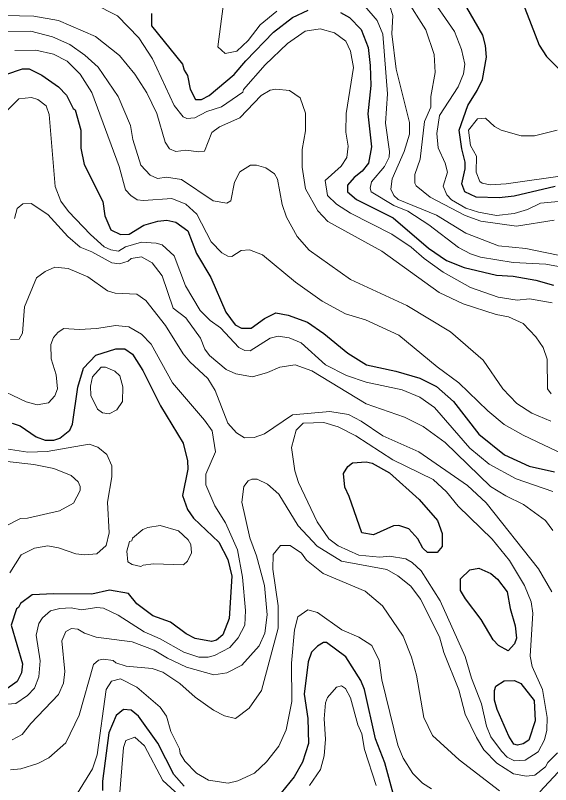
# Model space of a CAD drawing. Extents: x 673.3 to 698.5, y 6984.3 to 7012.3.
# Drawn here: x 680.69 to 681.676, y 6992.938 to 6994.352 of the extents above; entities that cross this region are included whole.
import ezdxf

# ---------------------------------------------------------------- set-up
doc = ezdxf.new("R2010")
doc.units = 0
doc.header["$LTSCALE"] = 0.032
doc.layers.add('1', color=7, linetype='Continuous', lineweight=25)
doc.layers.add('2', color=7, linetype='Continuous', lineweight=13)

msp = doc.modelspace()

# ---------------------------------------------------------------- linework, layer by layer
at = {"layer": '1'}
for points in [[(681.6137, 6994.4043), (681.6548, 6994.2977), (681.6681, 6994.2766), (681.6993, 6994.2454)], [(681.6843, 6994.038), (681.6084, 6994.02), (681.5811, 6994.0167), (681.5384, 6994.0183), (681.5178, 6994.028), (681.512, 6994.0428), (681.5184, 6994.0704), (681.5184, 6994.0823), (681.5119, 6994.1069), (681.5071, 6994.1415), (681.523, 6994.1865), (681.5406, 6994.214), (681.5501, 6994.2346), (681.5575, 6994.2759), (681.5559, 6994.2968), (681.551, 6994.3163), (681.5121, 6994.3837)], [(681.1655, 6994.3217), (681.2003, 6994.3483), (681.2291, 6994.3618)], [(681.2888, 6994.3579), (681.3054, 6994.3487), (681.3271, 6994.3267), (681.3394, 6994.2932), (681.3434, 6994.2603), (681.3443, 6994.2234), (681.3393, 6994.1714), (681.3458, 6994.1108), (681.3406, 6994.0807), (681.3289, 6994.0658), (681.3141, 6994.0542), (681.3019, 6994.0401), (681.3019, 6994.0276), (681.3184, 6994.0141), (681.3855, 6993.9802), (681.4506, 6993.924), (681.4841, 6993.9015), (681.5165, 6993.8889), (681.5758, 6993.8744), (681.6064, 6993.8725), (681.6484, 6993.8655), (681.6807, 6993.8564)], [(680.9406, 6994.3559), (680.9406, 6994.333), (680.9978, 6994.2628), (681.0007, 6994.2518), (681.007, 6994.242), (681.0121, 6994.2168), (681.0218, 6994.1976), (681.0328, 6994.1975), (681.0472, 6994.205), (681.093, 6994.2435), (681.1143, 6994.2689), (681.1655, 6994.3217)], [(680.6724, 6994.2438), (680.7035, 6994.2539), (680.7155, 6994.254), (680.739, 6994.2426), (680.7698, 6994.2212), (680.7841, 6994.2054), (680.7967, 6994.181), (680.8, 6994.1786), (680.8106, 6994.1411), (680.8109, 6994.1082), (680.817, 6994.0782), (680.8513, 6994.0099), (680.8548, 6993.9839), (680.8659, 6993.9583), (680.8837, 6993.9495), (680.8998, 6993.95), (680.9266, 6993.9668), (680.9526, 6993.9742), (680.9692, 6993.9759), (680.9853, 6993.9721), (681.0077, 6993.9563), (681.0239, 6993.9145), (681.0501, 6993.8703), (681.0779, 6993.8065), (681.095, 6993.783), (681.1064, 6993.7773), (681.124, 6993.7773), (681.1488, 6993.7951), (681.1696, 6993.8056), (681.1925, 6993.8008), (681.2279, 6993.7881), (681.2581, 6993.7673), (681.302, 6993.7313), (681.3366, 6993.7098), (681.3905, 6993.6981), (681.4348, 6993.6854), (681.4657, 6993.6701), (681.497, 6993.6423), (681.5435, 6993.5821), (681.5906, 6993.5443), (681.636, 6993.523), (681.6826, 6993.5126)], [(680.6845, 6993.6021), (680.6992, 6993.5972), (680.7283, 6993.5771), (680.7449, 6993.5713), (680.7611, 6993.5713), (680.772, 6993.575), (680.7904, 6993.5893), (680.7951, 6993.6007), (680.8051, 6993.6684), (680.8157, 6993.7038), (680.8384, 6993.7275), (680.8751, 6993.7389), (680.8914, 6993.7389), (680.9056, 6993.7295), (680.9247, 6993.6993), (680.9572, 6993.6342), (680.9988, 6993.5658), (681.007, 6993.5332), (681.0078, 6993.5179), (680.9981, 6993.4691), (681.0068, 6993.4438), (681.018, 6993.4274), (681.0646, 6993.3834), (681.0814, 6993.3519), (681.0884, 6993.3212), (681.0835, 6993.2431)], [(681.0835, 6993.2431), (681.0721, 6993.2129), (681.0607, 6993.2031), (681.0513, 6993.2007), (681.0211, 6993.2066), (681.0043, 6993.2151), (680.976, 6993.2364), (680.9429, 6993.2482), (680.9138, 6993.2702), (680.8982, 6993.2891), (680.8634, 6993.2951), (680.831, 6993.2876), (680.761, 6993.2887), (680.7213, 6993.2866), (680.6993, 6993.2708), (680.696, 6993.2636), (680.6919, 6993.2609), (680.6821, 6993.231), (680.7032, 6993.16), (680.7016, 6993.1433), (680.6935, 6993.1273), (680.6701, 6993.1104)], [(681.3877, 6992.9143), (681.3704, 6992.9779), (681.3531, 6993.0216), (681.3328, 6993.1124), (681.3261, 6993.1293), (681.2987, 6993.1727), (681.263, 6993.1988), (681.2573, 6993.199), (681.2462, 6993.1923), (681.2351, 6993.1811), (681.2291, 6993.1636), (681.2221, 6993.1042), (681.2285, 6993.0589), (681.2301, 6993.0133), (681.2188, 6992.9787), (681.2035, 6992.9517), (681.1794, 6992.9227)], [(681.0007, 6992.935), (680.982, 6992.9564), (680.9523, 6993.0136), (680.9168, 6993.0636), (680.9036, 6993.0743), (680.8894, 6993.0759), (680.8756, 6993.0648), (680.862, 6993.0326), (680.8508, 6992.9437), (680.8506, 6992.9267)]]:
    msp.add_lwpolyline(points, dxfattribs=at)
for points in [[(681.3049, 6993.4678), (681.2965, 6993.4848), (681.294, 6993.5098), (681.3023, 6993.5227), (681.3111, 6993.5296), (681.3359, 6993.5314), (681.3472, 6993.5289), (681.3791, 6993.5112), (681.4335, 6993.4622), (681.4675, 6993.4232), (681.476, 6993.3996), (681.4759, 6993.3755), (681.4668, 6993.3644), (681.4489, 6993.3642), (681.4403, 6993.3725), (681.4313, 6993.3896), (681.4144, 6993.4081), (681.3963, 6993.414), (681.3862, 6993.4136), (681.3494, 6993.3971), (681.3278, 6993.4006)], [(681.5794, 6993.1935), (681.5699, 6993.2036), (681.5479, 6993.2411), (681.5186, 6993.2794), (681.5099, 6993.2945), (681.5097, 6993.3162), (681.5269, 6993.3326), (681.5434, 6993.3358), (681.5657, 6993.326), (681.5777, 6993.3157), (681.5956, 6993.2921), (681.6009, 6993.2616), (681.6106, 6993.2296), (681.6129, 6993.2067), (681.6093, 6993.1963), (681.5973, 6993.1836)], [(681.5901, 6993.1283), (681.6094, 6993.1289), (681.6209, 6993.1234), (681.6454, 6993.0923), (681.6471, 6993.0548), (681.6354, 6993.0191), (681.6253, 6993.0124), (681.6148, 6993.0101), (681.6081, 6993.0118), (681.5987, 6993.0264), (681.5771, 6993.0755), (681.5723, 6993.0928), (681.5723, 6993.1107), (681.5748, 6993.1184)]]:
    msp.add_lwpolyline(points, close=True, dxfattribs=at)
at = {"layer": '2'}
for points in [[(681.6822, 6993.9758), (681.6126, 6993.9646), (681.5471, 6993.9741), (681.5182, 6993.9842), (681.4539, 6994.0179), (681.4283, 6994.0392), (681.4257, 6994.0441), (681.4257, 6994.0598), (681.4353, 6994.088), (681.4434, 6994.1573), (681.455, 6994.1835), (681.455, 6994.2032), (681.463, 6994.2476), (681.4614, 6994.2805), (681.4459, 6994.3261), (681.4082, 6994.3853)], [(681.45, 6994.3932), (681.4988, 6994.3231), (681.5116, 6994.2897), (681.5175, 6994.2625), (681.5152, 6994.2448), (681.5057, 6994.2208), (681.4713, 6994.1682), (681.4664, 6994.1349), (681.4685, 6994.1089), (681.4817, 6994.0805), (681.4858, 6994.0642), (681.4777, 6994.0381), (681.4844, 6994.0225), (681.4933, 6994.0134), (681.5198, 6993.9981), (681.5426, 6993.9906), (681.5758, 6993.9844), (681.6083, 6993.9882), (681.6331, 6993.9957), (681.6572, 6994.0069), (681.6899, 6994.0101)], [(680.8334, 6994.3745), (680.8781, 6994.3515), (680.9174, 6994.3114), (680.9426, 6994.2724), (680.9826, 6994.1867), (680.9989, 6994.1658), (681.0058, 6994.1625), (681.0203, 6994.1638), (681.0429, 6994.1754), (681.0696, 6994.184), (681.1092, 6994.2111), (681.1104, 6994.2162), (681.1501, 6994.2616), (681.1911, 6994.3008), (681.2237, 6994.3236), (681.2516, 6994.3277), (681.278, 6994.3204), (681.2983, 6994.305), (681.3069, 6994.2864), (681.3125, 6994.2565), (681.2989, 6994.1719), (681.2985, 6994.1376), (681.3027, 6994.112), (681.3004, 6994.0908), (681.2902, 6994.0752), (681.2603, 6994.0488), (681.2649, 6994.0213), (681.2816, 6994.0051), (681.3073, 6993.9886), (681.3833, 6993.9498), (681.4191, 6993.9262), (681.4426, 6993.905), (681.4775, 6993.88), (681.5282, 6993.8521), (681.5792, 6993.8339), (681.6142, 6993.8286), (681.6369, 6993.831), (681.6784, 6993.8237)], [(681.1717, 6994.36), (681.1409, 6994.3352), (681.119, 6994.3061), (681.0979, 6994.2869), (681.0765, 6994.2823), (681.0627, 6994.2946), (681.0729, 6994.3697)], [(681.7038, 6993.888), (681.6668, 6993.8947), (681.6065, 6993.8978), (681.5466, 6993.908), (681.5282, 6993.9137), (681.5059, 6993.9253), (681.4514, 6993.9673), (681.4125, 6993.9922), (681.3868, 6994.0027), (681.3453, 6994.0278), (681.3434, 6994.0347), (681.3459, 6994.0465), (681.3696, 6994.0744), (681.3782, 6994.0914), (681.3791, 6994.102), (681.3719, 6994.1541), (681.3751, 6994.2079), (681.3669, 6994.3179), (681.356, 6994.343), (681.3334, 6994.3693)], [(681.3794, 6994.3695), (681.3849, 6994.3522), (681.3833, 6994.3186), (681.3915, 6994.2538), (681.4159, 6994.1555), (681.4158, 6994.1342), (681.4062, 6994.1019), (681.3841, 6994.0521), (681.3817, 6994.0328), (681.3869, 6994.0211), (681.395, 6994.0136), (681.4657, 6993.9851), (681.5198, 6993.9516), (681.5797, 6993.9288), (681.6298, 6993.9237), (681.7071, 6993.9076)], [(680.6715, 6994.3521), (680.7242, 6994.3513), (680.7698, 6994.343), (680.8376, 6994.3138), (680.882, 6994.2785), (680.9103, 6994.2444), (680.9323, 6994.2099), (680.9507, 6994.1717), (680.9659, 6994.1191), (680.9738, 6994.1072), (680.9854, 6994.1022), (681.0042, 6994.1046), (681.0279, 6994.1014), (681.0386, 6994.1029), (681.0518, 6994.1371), (681.0662, 6994.1472), (681.1034, 6994.1642), (681.1426, 6994.2049), (681.1592, 6994.2147), (681.1696, 6994.2169), (681.1948, 6994.2144), (681.2146, 6994.2006), (681.2245, 6994.1724), (681.2244, 6994.1404), (681.2179, 6994.1057), (681.218, 6994.073), (681.2244, 6994.0332), (681.2468, 6993.9928), (681.2652, 6993.9736), (681.3648, 6993.9185), (681.4707, 6993.843), (681.5143, 6993.8218), (681.5751, 6993.8025), (681.5978, 6993.7982), (681.6249, 6993.7857), (681.6485, 6993.7612), (681.6616, 6993.7417), (681.6693, 6993.7203), (681.6697, 6993.6658), (681.6766, 6993.6566)], [(681.676, 6993.6061), (681.6412, 6993.6205), (681.6135, 6993.6383), (681.5878, 6993.6654), (681.5512, 6993.7184), (681.491, 6993.7705), (681.4107, 6993.8189), (681.3069, 6993.8667), (681.2309, 6993.9205), (681.209, 6993.9458), (681.1892, 6993.9815), (681.1815, 6994.0046), (681.173, 6994.0511), (681.1673, 6994.0613), (681.1514, 6994.0722), (681.1341, 6994.0769), (681.1229, 6994.0769), (681.1032, 6994.0648), (681.0933, 6994.0457), (681.0869, 6994.0112), (681.0796, 6994.0069), (681.0545, 6994.0116), (680.9962, 6994.0504), (680.9686, 6994.0549), (680.9517, 6994.0525), (680.9383, 6994.0583), (680.9208, 6994.077), (680.9064, 6994.1241), (680.902, 6994.1499), (680.8793, 6994.2033), (680.8423, 6994.2572), (680.8183, 6994.2793), (680.7902, 6994.2986), (680.7584, 6994.3128), (680.7187, 6994.3236), (680.6744, 6994.3228)], [(680.8814, 6994.0742), (680.831, 6994.2108), (680.8093, 6994.2445), (680.7855, 6994.2682), (680.76, 6994.2811), (680.7275, 6994.2886), (680.6891, 6994.2878)], [(680.6726, 6994.1749), (680.6963, 6994.1989), (680.7196, 6994.2016), (680.7313, 6994.1977), (680.7471, 6994.186), (680.7521, 6994.1699), (680.7636, 6994.0376), (680.7738, 6994.011), (680.7882, 6993.992), (680.8283, 6993.9494), (680.8537, 6993.9268)], [(681.7018, 6994.0581), (681.594, 6994.0428), (681.5644, 6994.041), (681.5495, 6994.0436), (681.5455, 6994.0468), (681.5388, 6994.0642), (681.5389, 6994.0935), (681.5281, 6994.1132), (681.5242, 6994.1412), (681.5408, 6994.1623), (681.5556, 6994.1632), (681.5725, 6994.1482), (681.5847, 6994.1416), (681.6212, 6994.1307), (681.6458, 6994.1307), (681.6875, 6994.1411)], [(681.7243, 6993.5331), (681.6253, 6993.5804), (681.5901, 6993.6002), (681.5599, 6993.6252), (681.5065, 6993.6768), (681.4666, 6993.7059), (681.3963, 6993.7641), (681.3347, 6993.7925), (681.298, 6993.8035), (681.2552, 6993.8265), (681.2057, 6993.8619), (681.1449, 6993.9118), (681.121, 6993.9213), (681.106, 6993.9198), (681.0884, 6993.9092), (681.0812, 6993.9093), (681.0704, 6993.916), (681.0505, 6993.9358), (681.0243, 6993.9871), (681.0042, 6994.0054), (680.9784, 6994.0157), (680.9262, 6994.0118), (680.9144, 6994.0133), (680.9026, 6994.0209), (680.8931, 6994.0314), (680.8814, 6994.0742)], [(681.6799, 6993.4052), (681.6663, 6993.4233), (681.6259, 6993.453), (681.5934, 6993.4685), (681.5651, 6993.4862), (681.4812, 6993.5669), (681.4409, 6993.5963), (681.4068, 6993.6133), (681.3363, 6993.6378), (681.2361, 6993.6984), (681.2054, 6993.7096), (681.1768, 6993.7056), (681.1546, 6993.6955), (681.1266, 6993.6878), (681.0963, 6993.6934), (681.0784, 6993.7011), (681.0478, 6993.7267), (681.0392, 6993.7387), (681.0308, 6993.7587), (681.0037, 6993.7959), (680.9804, 6993.8139), (680.9604, 6993.8736), (680.942, 6993.8975), (680.9226, 6993.9082), (680.9035, 6993.9052), (680.8978, 6993.9006), (680.8816, 6993.8954), (680.8675, 6993.8976), (680.831, 6993.9177), (680.8093, 6993.9263), (680.7866, 6993.9455), (680.7499, 6993.9863), (680.7194, 6994.0065), (680.7038, 6994.0061), (680.6932, 6993.997), (680.6885, 6993.9789)], [(680.8537, 6993.9268), (680.8659, 6993.9211), (680.8797, 6993.919), (680.8931, 6993.927), (680.9223, 6993.9352), (680.9493, 6993.9336), (680.9601, 6993.9302), (680.9824, 6993.9103), (681.0032, 6993.8547), (681.0304, 6993.8097), (681.0487, 6993.7915), (681.0678, 6993.7776), (681.1014, 6993.7418), (681.1129, 6993.7358), (681.1224, 6993.7357), (681.1594, 6993.7587), (681.1742, 6993.7624), (681.194, 6993.7594), (681.2162, 6993.7502), (681.2614, 6993.7095), (681.2996, 6993.6903), (681.3357, 6993.6779), (681.4023, 6993.6637), (681.4348, 6993.6504), (681.4617, 6993.6312), (681.5267, 6993.5563), (681.5626, 6993.5271), (681.6123, 6993.4998), (681.68, 6993.4766)], [(681.6779, 6993.2921), (681.6536, 6993.3342), (681.5569, 6993.4561), (681.5223, 6993.4875), (681.4332, 6993.5498), (681.3664, 6993.5792), (681.3265, 6993.606), (681.3037, 6993.6183), (681.2692, 6993.6241), (681.2001, 6993.6176), (681.149, 6993.5827), (681.1298, 6993.5762), (681.1121, 6993.5754), (681.0972, 6993.5845), (681.0812, 6993.6023), (681.0578, 6993.6627), (681.0444, 6993.6844), (681.0111, 6993.7153), (680.9988, 6993.73), (680.9664, 6993.7819), (680.9302, 6993.8279), (680.9139, 6993.8399), (680.8738, 6993.8416), (680.8599, 6993.8456), (680.8235, 6993.8718), (680.7874, 6993.8871), (680.7627, 6993.8896), (680.7448, 6993.8814), (680.7289, 6993.8696), (680.7066, 6993.8163), (680.7031, 6993.7681), (680.6973, 6993.757), (680.6814, 6993.7565)], [(681.0583, 6993.5496), (681.0526, 6993.5881), (681.0386, 6993.608), (680.9792, 6993.6765), (680.9404, 6993.7477), (680.9221, 6993.766), (680.8993, 6993.7796), (680.8742, 6993.7822), (680.8398, 6993.7765), (680.8076, 6993.7747), (680.7794, 6993.7764), (680.7692, 6993.7698), (680.7603, 6993.7601), (680.7553, 6993.7472), (680.7561, 6993.7205), (680.765, 6993.6915), (680.7676, 6993.6656), (680.7627, 6993.6527), (680.7514, 6993.6396), (680.7302, 6993.6364), (680.71, 6993.6414), (680.6474, 6993.6712)], [(680.8677, 6993.5034), (680.8677, 6993.5237), (680.8587, 6993.5445), (680.842, 6993.5584), (680.826, 6993.5638), (680.7486, 6993.5501), (680.7128, 6993.5492), (680.6566, 6993.5578)], [(680.5866, 6993.0785), (680.691, 6993.0867), (680.7124, 6993.1014), (680.7252, 6993.1152), (680.7335, 6993.1361), (680.7358, 6993.1651), (680.7286, 6993.2127), (680.7332, 6993.2342), (680.7398, 6993.2444), (680.7546, 6993.2575), (680.7719, 6993.2616), (680.7926, 6993.2625), (680.8119, 6993.2593), (680.8403, 6993.2633), (680.8521, 6993.2621), (680.8795, 6993.249), (680.9275, 6993.2184), (680.9568, 6993.2054), (681.0004, 6993.1813), (681.0276, 6993.172), (681.0451, 6993.172), (681.0569, 6993.1749), (681.085, 6993.1899), (681.1005, 6993.2077), (681.1126, 6993.231), (681.1138, 6993.2577), (681.1081, 6993.3189), (681.0991, 6993.3697), (681.0769, 6993.4192), (681.0574, 6993.4501), (681.0405, 6993.4887), (681.0405, 6993.5084), (681.0583, 6993.5496)], [(680.6693, 6993.4117), (680.6996, 6993.427), (680.7125, 6993.4279), (680.7714, 6993.4413), (680.7972, 6993.4553), (680.8091, 6993.4784), (680.8091, 6993.4862), (680.8056, 6993.4947), (680.7928, 6993.506), (680.7609, 6993.5191), (680.7243, 6993.5263), (680.675, 6993.532)], [(680.68, 6993.3272), (680.7007, 6993.36), (680.7255, 6993.3725), (680.7497, 6993.3765), (680.7695, 6993.3732), (680.8016, 6993.3619), (680.8172, 6993.3603), (680.8399, 6993.3619), (680.8571, 6993.3774), (680.8628, 6993.4008), (680.8596, 6993.4569), (680.8677, 6993.5034)], [(680.6845, 6993.0199), (680.7026, 6993.0298), (680.7187, 6993.0501), (680.7696, 6993.1035), (680.779, 6993.1244), (680.7814, 6993.1458), (680.7758, 6993.202), (680.7832, 6993.2193), (680.7934, 6993.2249), (680.805, 6993.2234), (680.8171, 6993.2159), (680.8386, 6993.2085), (680.905, 6993.2004), (680.9454, 6993.185), (680.9704, 6993.17), (681.0053, 6993.1536), (681.0557, 6993.1396), (681.0797, 6993.1432), (681.1072, 6993.1573), (681.1389, 6993.1926), (681.1496, 6993.2159), (681.1536, 6993.2501), (681.1486, 6993.3038), (681.1341, 6993.3584), (681.1218, 6993.3912), (681.1072, 6993.4569), (681.1106, 6993.4858), (681.1189, 6993.4963), (681.1255, 6993.4995), (681.1354, 6993.4995), (681.1542, 6993.4901), (681.1749, 6993.4716), (681.211, 6993.4135), (681.2457, 6993.3759), (681.2904, 6993.3485), (681.3738, 6993.3332), (681.3945, 6993.3213), (681.418, 6993.3027), (681.4361, 6993.2788), (681.4708, 6993.2094), (681.4788, 6993.1805), (681.5066, 6993.1117), (681.5183, 6993.067), (681.539, 6993.0241), (681.5528, 6993.0017), (681.5763, 6992.9768), (681.6074, 6992.9574), (681.6314, 6992.9531), (681.6468, 6992.9548), (681.6664, 6992.97), (681.6706, 6992.9781)], [(680.681, 6992.9645), (680.7003, 6992.9668), (680.7312, 6992.9764), (680.7516, 6992.9866), (680.7832, 6993.0144), (680.8073, 6993.0652), (680.834, 6993.1584), (680.8429, 6993.1664), (680.8523, 6993.168), (680.8704, 6993.1657), (680.8753, 6993.1615), (680.8941, 6993.1556), (680.9419, 6993.1509), (680.9617, 6993.1443), (680.9927, 6993.1238), (681.0211, 6993.0986), (681.0552, 6993.0746), (681.0751, 6993.064), (681.0954, 6993.0592), (681.1208, 6993.0782), (681.143, 6993.1106), (681.1739, 6993.2251), (681.1739, 6993.2661), (681.1642, 6993.3336), (681.1649, 6993.3609), (681.1782, 6993.3772), (681.1959, 6993.3775), (681.2171, 6993.3635), (681.2262, 6993.3506), (681.2568, 6993.3257), (681.3344, 6993.2934), (681.3663, 6993.2664), (681.4044, 6993.2104), (681.4197, 6993.172), (681.4288, 6993.1391), (681.4423, 6993.0607), (681.4582, 6993.028), (681.5073, 6992.9829), (681.5813, 6992.9264)], [(681.456, 6992.9295), (681.44, 6992.9403), (681.4218, 6992.9577), (681.4043, 6992.9859), (681.3943, 6993.0101), (681.3646, 6993.1303), (681.3597, 6993.1661), (681.3466, 6993.1932), (681.3225, 6993.2086), (681.2911, 6993.2224), (681.2464, 6993.2543), (681.2286, 6993.2591), (681.2104, 6993.2464), (681.2041, 6993.2221), (681.1983, 6993.1611), (681.1993, 6993.0902), (681.1889, 6993.0384), (681.1755, 6993.0085), (681.1525, 6992.9797), (681.1303, 6992.9587), (681.0999, 6992.9445), (681.0822, 6992.9401), (681.0459, 6992.9459), (681.0239, 6992.9587), (681.0021, 6992.9806), (680.9933, 6992.9945), (680.9925, 6993.0036), (680.9763, 6993.0355), (680.9682, 6993.0632), (680.9567, 6993.0799), (680.9139, 6993.1171), (680.8835, 6993.1321), (680.8668, 6993.128), (680.8573, 6993.1128), (680.8408, 6992.9922), (680.8322, 6992.9667), (680.8047, 6992.922)], [(681.2316, 6992.9357), (681.252, 6992.9652), (681.2586, 6992.9903), (681.2611, 6993.0209), (681.2587, 6993.0583), (681.2614, 6993.0878), (681.265, 6993.0977), (681.2815, 6993.1167), (681.2905, 6993.1192), (681.298, 6993.1146), (681.3071, 6993.097), (681.3204, 6993.0478), (681.3278, 6993.0312), (681.3327, 6993.0019), (681.3545, 6992.9358)], [(680.8808, 6992.9012), (680.8891, 6993.0059), (680.8934, 6993.0185), (680.9101, 6993.0246), (680.9276, 6993.0086), (680.9619, 6992.9451), (681.0205, 6992.8912)], [(681.6706, 6992.9781), (681.6884, 6992.996)], [(681.6557, 6992.9242), (681.6976, 6992.9693)]]:
    msp.add_lwpolyline(points, dxfattribs=at)
for points in [[(680.8768, 6993.6268), (680.8873, 6993.642), (680.8882, 6993.6694), (680.8826, 6993.6893), (680.8733, 6993.6982), (680.8563, 6993.7055), (680.8478, 6993.7055), (680.832, 6993.6876), (680.8287, 6993.6703), (680.8288, 6993.6532), (680.8413, 6993.6283), (680.8507, 6993.6213), (680.8625, 6993.6193)], [(681.2117, 6993.4933), (681.2046, 6993.5146), (681.1984, 6993.5576), (681.2071, 6993.5894), (681.2199, 6993.6025), (681.2578, 6993.6037), (681.2842, 6993.5955), (681.3168, 6993.5792), (681.3849, 6993.5347), (681.4593, 6993.4988), (681.4842, 6993.4759), (681.5056, 6993.4496), (681.5679, 6993.3889), (681.5998, 6993.3498), (681.6274, 6993.3035), (681.6398, 6993.2736), (681.6431, 6993.2531), (681.6382, 6993.1738), (681.6416, 6993.155), (681.6609, 6993.1128), (681.6691, 6993.0609), (681.6685, 6993.0375), (681.6642, 6993.0199), (681.6528, 6992.998), (681.6286, 6992.9827), (681.609, 6992.9816), (681.5959, 6992.9882), (681.5849, 6992.999), (681.5654, 6993.0255), (681.5577, 6993.0453), (681.5486, 6993.0863), (681.5299, 6993.1331), (681.5183, 6993.1732), (681.472, 6993.2756), (681.4375, 6993.3305), (681.421, 6993.3462), (681.4092, 6993.3529), (681.379, 6993.3578), (681.3611, 6993.3562), (681.3224, 6993.3598), (681.2845, 6993.377), (681.2673, 6993.3899), (681.2455, 6993.4208)], [(680.9994, 6993.342), (681.0068, 6993.3486), (681.0143, 6993.3638), (681.0132, 6993.3794), (681.008, 6993.3877), (680.9906, 6993.4041), (680.9565, 6993.414), (680.9337, 6993.4107), (680.9249, 6993.4071), (680.9057, 6993.3909), (680.9043, 6993.3857), (680.9005, 6993.3846), (680.8955, 6993.3669), (680.8973, 6993.3472), (680.9053, 6993.3422), (680.9213, 6993.339), (680.9251, 6993.3415), (680.9446, 6993.3439)]]:
    msp.add_lwpolyline(points, close=True, dxfattribs=at)

doc.saveas('drawing.dxf')
